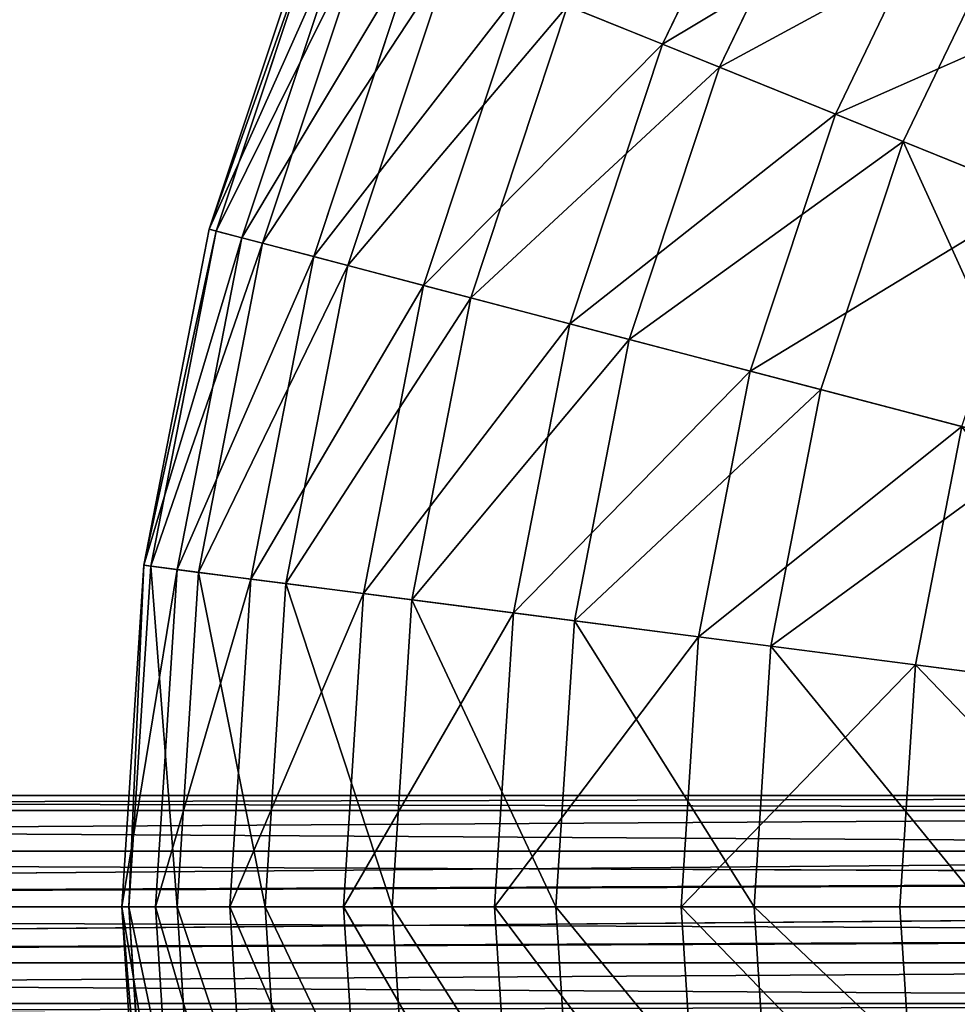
# Model space of a CAD drawing. Extents: x 1 to 133, y -12 to 0.
# Tile 689 of 935: x 109.37 to 111.47, y -6.18 to -3.97. Entities that reach past the tile are written whole.
import ezdxf

# ---------------------------------------------------------------- set-up
doc = ezdxf.new("R2010")
doc.units = 0
doc.header["$LTSCALE"] = 2.54
doc.layers.get('0').update_dxf_attribs({"color": 13, "linetype": 'CONTINUOUS'})

# ---------------------------------------------------------------- blocks, each defined once
blk = doc.blocks.new('SLING_IV_-_Z_O_ENIE16_06_B')
at = {"color": 0}
for p, q in [((111.0994, -3.4294, 9.672), (110.8126, -4.025, 9.672)), ((111.0994, -3.4294, 9.672), (110.8126, -4.025, 9.672)), ((111.2194, -3.497, 3.3229), (110.9402, -4.0767, 3.3229)), ((111.2194, -3.497, 3.3229), (110.9402, -4.0767, 3.3229)), ((111.4639, -3.6347, 10.2862), (111.2003, -4.182, 10.2862)), ((111.4639, -3.6347, 10.2862), (111.2003, -4.182, 10.2862)), ((110.0371, -3.711, 6.8495), (109.7951, -4.4401, 6.8495)), ((110.0371, -3.711, 6.8495), (109.7951, -4.4401, 6.8495)), ((110.0521, -3.7171, 6.1066), (109.8107, -4.4442, 6.1066)), ((110.0521, -3.7171, 6.1066), (109.8107, -4.4442, 6.1066)), ((111.6067, -3.7151, 2.7275), (111.3523, -4.2435, 2.7275)), ((111.6067, -3.7151, 2.7275), (111.3523, -4.2435, 2.7275)), ((110.1074, -3.7395, 7.5887), (109.8684, -4.4594, 7.5887)), ((110.1074, -3.7395, 7.5887), (109.8684, -4.4594, 7.5887)), ((110.152, -3.7576, 5.3713), (109.9149, -4.4716, 5.3713)), ((110.152, -3.7576, 5.3713), (109.9149, -4.4716, 5.3713)), ((110.2619, -3.802, 8.3129), (110.0296, -4.5016, 8.3129)), ((110.2619, -3.802, 8.3129), (110.0296, -4.5016, 8.3129)), ((110.3354, -3.8318, 4.6551), (110.1064, -4.5218, 4.6551)), ((110.3354, -3.8318, 4.6551), (110.1064, -4.5218, 4.6551)), ((110.4982, -3.8977, 9.0109), (110.2762, -4.5663, 9.0109)), ((110.4982, -3.8977, 9.0109), (110.2762, -4.5663, 9.0109)), ((110.4982, -3.8977, 9.0109), (110.8126, -4.025, 9.672)), ((110.4982, -3.8977, 9.0109), (110.8126, -4.025, 9.672)), ((110.5995, -3.9387, 3.9687), (110.3819, -4.594, 3.9687)), ((110.5995, -3.9387, 3.9687), (110.3819, -4.594, 3.9687)), ((110.9402, -4.0767, 3.3229), (110.5995, -3.9387, 3.9687)), ((110.9402, -4.0767, 3.3229), (110.5995, -3.9387, 3.9687)), ((110.8126, -4.025, 9.672), (110.6043, -4.6523, 9.672)), ((110.8126, -4.025, 9.672), (110.6043, -4.6523, 9.672)), ((110.8126, -4.025, 9.672), (111.2003, -4.182, 10.2862)), ((110.8126, -4.025, 9.672), (111.2003, -4.182, 10.2862)), ((110.9402, -4.0767, 3.3229), (110.7375, -4.6873, 3.3229)), ((110.9402, -4.0767, 3.3229), (110.7375, -4.6873, 3.3229)), ((111.3523, -4.2435, 2.7275), (110.9402, -4.0767, 3.3229)), ((111.3523, -4.2435, 2.7275), (110.9402, -4.0767, 3.3229)), ((111.2003, -4.182, 10.2862), (111.0089, -4.7584, 10.2862)), ((111.2003, -4.182, 10.2862), (111.0089, -4.7584, 10.2862)), ((111.2003, -4.182, 10.2862), (111.6555, -4.3662, 10.8439)), ((111.2003, -4.182, 10.2862), (111.6555, -4.3662, 10.8439)), ((111.3523, -4.2435, 2.7275), (111.1675, -4.8, 2.7275)), ((111.3523, -4.2435, 2.7275), (111.1675, -4.8, 2.7275)), ((111.8294, -4.4367, 2.1915), (111.3523, -4.2435, 2.7275)), ((111.8294, -4.4367, 2.1915), (111.3523, -4.2435, 2.7275)), ((109.7951, -4.4401, 6.8495), (109.6482, -5.1942, 6.8495)), ((109.7951, -4.4401, 6.8495), (109.6482, -5.1942, 6.8495)), ((109.7951, -4.4401, 6.8495), (109.8684, -4.4594, 7.5887)), ((109.7951, -4.4401, 6.8495), (109.8684, -4.4594, 7.5887)), ((109.8107, -4.4442, 6.1066), (109.7951, -4.4401, 6.8495)), ((109.8107, -4.4442, 6.1066), (109.7951, -4.4401, 6.8495)), ((109.8107, -4.4442, 6.1066), (109.6642, -5.1962, 6.1066)), ((109.8107, -4.4442, 6.1066), (109.6642, -5.1962, 6.1066)), ((109.8684, -4.4594, 7.5887), (109.7234, -5.2039, 7.5887)), ((109.8684, -4.4594, 7.5887), (109.7234, -5.2039, 7.5887)), ((109.9149, -4.4716, 5.3713), (109.8107, -4.4442, 6.1066)), ((109.9149, -4.4716, 5.3713), (109.8107, -4.4442, 6.1066)), ((109.8684, -4.4594, 7.5887), (110.0296, -4.5016, 8.3129)), ((109.8684, -4.4594, 7.5887), (110.0296, -4.5016, 8.3129)), ((109.9149, -4.4716, 5.3713), (109.7711, -5.21, 5.3713)), ((109.9149, -4.4716, 5.3713), (109.7711, -5.21, 5.3713)), ((110.1064, -4.5218, 4.6551), (109.9149, -4.4716, 5.3713)), ((110.1064, -4.5218, 4.6551), (109.9149, -4.4716, 5.3713)), ((110.0296, -4.5016, 8.3129), (109.8887, -5.2252, 8.3129)), ((110.0296, -4.5016, 8.3129), (109.8887, -5.2252, 8.3129)), ((110.0296, -4.5016, 8.3129), (110.2762, -4.5663, 9.0109)), ((110.0296, -4.5016, 8.3129), (110.2762, -4.5663, 9.0109)), ((110.1064, -4.5218, 4.6551), (109.9674, -5.2353, 4.6551)), ((110.1064, -4.5218, 4.6551), (109.9674, -5.2353, 4.6551)), ((110.3819, -4.594, 3.9687), (110.1064, -4.5218, 4.6551)), ((110.3819, -4.594, 3.9687), (110.1064, -4.5218, 4.6551)), ((110.2762, -4.5663, 9.0109), (110.1415, -5.2578, 9.0109)), ((110.2762, -4.5663, 9.0109), (110.1415, -5.2578, 9.0109)), ((110.2762, -4.5663, 9.0109), (110.6043, -4.6523, 9.672)), ((110.2762, -4.5663, 9.0109), (110.6043, -4.6523, 9.672)), ((110.3819, -4.594, 3.9687), (110.25, -5.2718, 3.9687)), ((110.3819, -4.594, 3.9687), (110.25, -5.2718, 3.9687)), ((110.7375, -4.6873, 3.3229), (110.3819, -4.594, 3.9687)), ((110.7375, -4.6873, 3.3229), (110.3819, -4.594, 3.9687)), ((110.6043, -4.6523, 9.672), (110.4779, -5.3012, 9.672)), ((110.6043, -4.6523, 9.672), (110.4779, -5.3012, 9.672)), ((110.6043, -4.6523, 9.672), (111.0089, -4.7584, 10.2862)), ((110.6043, -4.6523, 9.672), (111.0089, -4.7584, 10.2862)), ((110.7375, -4.6873, 3.3229), (110.6145, -5.3188, 3.3229)), ((110.7375, -4.6873, 3.3229), (110.6145, -5.3188, 3.3229)), ((111.1675, -4.8, 2.7275), (110.7375, -4.6873, 3.3229)), ((111.1675, -4.8, 2.7275), (110.7375, -4.6873, 3.3229)), ((111.0089, -4.7584, 10.2862), (110.8928, -5.3546, 10.2862)), ((111.0089, -4.7584, 10.2862), (110.8928, -5.3546, 10.2862)), ((111.0089, -4.7584, 10.2862), (111.4839, -4.883, 10.8439)), ((111.0089, -4.7584, 10.2862), (111.4839, -4.883, 10.8439)), ((111.1675, -4.8, 2.7275), (111.0554, -5.3756, 2.7275)), ((111.1675, -4.8, 2.7275), (111.0554, -5.3756, 2.7275)), ((111.6654, -4.9306, 2.1915), (111.1675, -4.8, 2.7275)), ((111.6654, -4.9306, 2.1915), (111.1675, -4.8, 2.7275)), ((111.4839, -4.883, 10.8439), (111.3798, -5.4174, 10.8439)), ((111.4839, -4.883, 10.8439), (111.3798, -5.4174, 10.8439)), ((109.6482, -5.1942, 6.8495), (109.599, -5.9608, 6.8495)), ((109.6482, -5.1942, 6.8495), (109.599, -5.9608, 6.8495)), ((109.6642, -5.1962, 6.1066), (109.6151, -5.9608, 6.1066)), ((109.6642, -5.1962, 6.1066), (109.6151, -5.9608, 6.1066)), ((109.6482, -5.1942, 6.8495), (109.7234, -5.2039, 7.5887)), ((109.6482, -5.1942, 6.8495), (109.7234, -5.2039, 7.5887)), ((109.6642, -5.1962, 6.1066), (109.6482, -5.1942, 6.8495)), ((109.6642, -5.1962, 6.1066), (109.6482, -5.1942, 6.8495)), ((109.7711, -5.21, 5.3713), (109.6642, -5.1962, 6.1066)), ((109.7711, -5.21, 5.3713), (109.6642, -5.1962, 6.1066)), ((109.7234, -5.2039, 7.5887), (109.6748, -5.9608, 7.5887)), ((109.7234, -5.2039, 7.5887), (109.6748, -5.9608, 7.5887)), ((109.7711, -5.21, 5.3713), (109.7229, -5.9608, 5.3713)), ((109.7711, -5.21, 5.3713), (109.7229, -5.9608, 5.3713)), ((109.7234, -5.2039, 7.5887), (109.8887, -5.2252, 8.3129)), ((109.7234, -5.2039, 7.5887), (109.8887, -5.2252, 8.3129)), ((109.9674, -5.2353, 4.6551), (109.7711, -5.21, 5.3713)), ((109.9674, -5.2353, 4.6551), (109.7711, -5.21, 5.3713)), ((109.8887, -5.2252, 8.3129), (109.8415, -5.9608, 8.3129)), ((109.8887, -5.2252, 8.3129), (109.8415, -5.9608, 8.3129)), ((109.8887, -5.2252, 8.3129), (110.1415, -5.2578, 9.0109)), ((109.8887, -5.2252, 8.3129), (110.1415, -5.2578, 9.0109)), ((109.9674, -5.2353, 4.6551), (109.9208, -5.9608, 4.6551)), ((109.9674, -5.2353, 4.6551), (109.9208, -5.9608, 4.6551)), ((110.25, -5.2718, 3.9687), (109.9674, -5.2353, 4.6551)), ((110.25, -5.2718, 3.9687), (109.9674, -5.2353, 4.6551)), ((110.1415, -5.2578, 9.0109), (110.0964, -5.9608, 9.0109)), ((110.1415, -5.2578, 9.0109), (110.0964, -5.9608, 9.0109)), ((110.1415, -5.2578, 9.0109), (110.4779, -5.3012, 9.672)), ((110.1415, -5.2578, 9.0109), (110.4779, -5.3012, 9.672)), ((110.25, -5.2718, 3.9687), (110.2057, -5.9608, 3.9687)), ((110.25, -5.2718, 3.9687), (110.2057, -5.9608, 3.9687)), ((110.6145, -5.3188, 3.3229), (110.25, -5.2718, 3.9687)), ((110.6145, -5.3188, 3.3229), (110.25, -5.2718, 3.9687)), ((110.4779, -5.3012, 9.672), (110.4356, -5.9608, 9.672)), ((110.4779, -5.3012, 9.672), (110.4356, -5.9608, 9.672)), ((110.4779, -5.3012, 9.672), (110.8928, -5.3546, 10.2862)), ((110.4779, -5.3012, 9.672), (110.8928, -5.3546, 10.2862)), ((110.6145, -5.3188, 3.3229), (110.5733, -5.9608, 3.3229)), ((110.6145, -5.3188, 3.3229), (110.5733, -5.9608, 3.3229)), ((111.0554, -5.3756, 2.7275), (110.6145, -5.3188, 3.3229)), ((111.0554, -5.3756, 2.7275), (110.6145, -5.3188, 3.3229)), ((110.8928, -5.3546, 10.2862), (110.8539, -5.9608, 10.2862)), ((110.8928, -5.3546, 10.2862), (110.8539, -5.9608, 10.2862)), ((110.8928, -5.3546, 10.2862), (111.3798, -5.4174, 10.8439)), ((110.8928, -5.3546, 10.2862), (111.3798, -5.4174, 10.8439)), ((111.0554, -5.3756, 2.7275), (111.0178, -5.9608, 2.7275)), ((111.0554, -5.3756, 2.7275), (111.0178, -5.9608, 2.7275)), ((111.5659, -5.4414, 2.1915), (111.0554, -5.3756, 2.7275)), ((111.5659, -5.4414, 2.1915), (111.0554, -5.3756, 2.7275)), ((111.3798, -5.4174, 10.8439), (111.3449, -5.9608, 10.8439)), ((111.3798, -5.4174, 10.8439), (111.3449, -5.9608, 10.8439)), ((111.3798, -5.4174, 10.8439), (111.9315, -5.4886, 11.3367)), ((111.3798, -5.4174, 10.8439), (111.9315, -5.4886, 11.3367)), ((115.4093, -5.7108, 14.7056), (100.5745, -5.7108, 130.2141)), ((115.4093, -5.7108, 14.7056), (100.5745, -5.7108, 130.2141)), ((115.2843, -5.7443, 14.6976), (100.4505, -5.7443, 130.1982)), ((115.2843, -5.7443, 14.6976), (100.4505, -5.7443, 130.1982)), ((115.5343, -5.7443, 14.7136), (100.6985, -5.7443, 130.23)), ((115.5343, -5.7443, 14.7136), (100.6985, -5.7443, 130.23)), ((100.3266, -5.9608, 130.1823), (115.1928, -5.8358, 14.6918)), ((100.3266, -5.9608, 130.1823), (115.1928, -5.8358, 14.6918)), ((115.1928, -5.8358, 14.6918), (100.3598, -5.8358, 130.1865)), ((115.1928, -5.8358, 14.6918), (100.3598, -5.8358, 130.1865)), ((115.6258, -5.8358, 14.7195), (100.7893, -5.8358, 130.2417)), ((115.6508, -5.8961, 14.7211), (100.7893, -5.8358, 130.2417)), ((115.6508, -5.8961, 14.7211), (100.7893, -5.8358, 130.2417)), ((115.6258, -5.8358, 14.7195), (100.7893, -5.8358, 130.2417)), ((115.1678, -5.8961, 14.6902), (100.3266, -5.9608, 130.1823)), ((115.1678, -5.8961, 14.6902), (100.3266, -5.9608, 130.1823)), ((115.6508, -5.8961, 14.7211), (100.8225, -5.9608, 130.246)), ((115.6508, -5.8961, 14.7211), (100.8225, -5.9608, 130.246)), ((115.1593, -5.9608, 14.6896), (100.3266, -5.9608, 130.1823)), ((115.1593, -5.9608, 14.6896), (100.3266, -5.9608, 130.1823)), ((115.1593, -5.9608, 14.6896), (100.3598, -6.0858, 130.1865)), ((115.1593, -5.9608, 14.6896), (100.3598, -6.0858, 130.1865)), ((115.6508, -6.0255, 14.7211), (100.8225, -5.9608, 130.246)), ((115.6609, -5.9608, 14.723), (100.8225, -5.9608, 130.246)), ((115.6508, -6.0255, 14.7211), (100.8225, -5.9608, 130.246)), ((115.6609, -5.9608, 14.723), (100.8225, -5.9608, 130.246)), ((109.599, -5.9608, 6.8495), (109.6748, -5.9608, 7.5887)), ((109.599, -5.9608, 6.8495), (109.6748, -5.9608, 7.5887)), ((109.599, -5.9608, 6.8495), (109.6482, -6.7275, 6.8495)), ((109.6151, -5.9608, 6.1066), (109.599, -5.9608, 6.8495)), ((109.599, -5.9608, 6.8495), (109.6482, -6.7275, 6.8495)), ((109.6151, -5.9608, 6.1066), (109.599, -5.9608, 6.8495)), ((109.6151, -5.9608, 6.1066), (109.6642, -6.7254, 6.1066)), ((109.6151, -5.9608, 6.1066), (109.6642, -6.7254, 6.1066)), ((109.7229, -5.9608, 5.3713), (109.6151, -5.9608, 6.1066)), ((109.7229, -5.9608, 5.3713), (109.6151, -5.9608, 6.1066)), ((109.6748, -5.9608, 7.5887), (109.8415, -5.9608, 8.3129)), ((109.6748, -5.9608, 7.5887), (109.7234, -6.7178, 7.5887)), ((109.6748, -5.9608, 7.5887), (109.8415, -5.9608, 8.3129)), ((109.6748, -5.9608, 7.5887), (109.7234, -6.7178, 7.5887)), ((109.7229, -5.9608, 5.3713), (109.7711, -6.7116, 5.3713)), ((109.7229, -5.9608, 5.3713), (109.7711, -6.7116, 5.3713)), ((109.9208, -5.9608, 4.6551), (109.7229, -5.9608, 5.3713)), ((109.9208, -5.9608, 4.6551), (109.7229, -5.9608, 5.3713)), ((109.8415, -5.9608, 8.3129), (109.8887, -6.6964, 8.3129)), ((109.8415, -5.9608, 8.3129), (110.0964, -5.9608, 9.0109)), ((109.8415, -5.9608, 8.3129), (110.0964, -5.9608, 9.0109)), ((109.8415, -5.9608, 8.3129), (109.8887, -6.6964, 8.3129)), ((109.9208, -5.9608, 4.6551), (109.9674, -6.6863, 4.6551)), ((110.2057, -5.9608, 3.9687), (109.9208, -5.9608, 4.6551)), ((109.9208, -5.9608, 4.6551), (109.9674, -6.6863, 4.6551)), ((110.2057, -5.9608, 3.9687), (109.9208, -5.9608, 4.6551)), ((110.0964, -5.9608, 9.0109), (110.4356, -5.9608, 9.672)), ((110.0964, -5.9608, 9.0109), (110.1415, -6.6639, 9.0109)), ((110.0964, -5.9608, 9.0109), (110.4356, -5.9608, 9.672)), ((110.0964, -5.9608, 9.0109), (110.1415, -6.6639, 9.0109)), ((110.2057, -5.9608, 3.9687), (110.25, -6.6499, 3.9687)), ((110.5733, -5.9608, 3.3229), (110.2057, -5.9608, 3.9687)), ((110.2057, -5.9608, 3.9687), (110.25, -6.6499, 3.9687)), ((110.5733, -5.9608, 3.3229), (110.2057, -5.9608, 3.9687)), ((110.4356, -5.9608, 9.672), (110.8539, -5.9608, 10.2862)), ((110.4356, -5.9608, 9.672), (110.4779, -6.6205, 9.672)), ((110.4356, -5.9608, 9.672), (110.8539, -5.9608, 10.2862)), ((110.4356, -5.9608, 9.672), (110.4779, -6.6205, 9.672)), ((110.5733, -5.9608, 3.3229), (110.6145, -6.6029, 3.3229)), ((110.5733, -5.9608, 3.3229), (110.6145, -6.6029, 3.3229)), ((111.0178, -5.9608, 2.7275), (110.5733, -5.9608, 3.3229)), ((111.0178, -5.9608, 2.7275), (110.5733, -5.9608, 3.3229)), ((110.8539, -5.9608, 10.2862), (110.8928, -6.567, 10.2862)), ((110.8539, -5.9608, 10.2862), (111.3449, -5.9608, 10.8439)), ((110.8539, -5.9608, 10.2862), (111.3449, -5.9608, 10.8439)), ((110.8539, -5.9608, 10.2862), (110.8928, -6.567, 10.2862)), ((111.0178, -5.9608, 2.7275), (111.0554, -6.546, 2.7275)), ((111.5326, -5.9608, 2.1915), (111.0178, -5.9608, 2.7275)), ((111.0178, -5.9608, 2.7275), (111.0554, -6.546, 2.7275)), ((111.5326, -5.9608, 2.1915), (111.0178, -5.9608, 2.7275)), ((111.3449, -5.9608, 10.8439), (111.3798, -6.5042, 10.8439)), ((111.3449, -5.9608, 10.8439), (111.9012, -5.9608, 11.3367)), ((111.3449, -5.9608, 10.8439), (111.3798, -6.5042, 10.8439)), ((111.3449, -5.9608, 10.8439), (111.9012, -5.9608, 11.3367)), ((115.1678, -6.0255, 14.6902), (100.3598, -6.0858, 130.1865)), ((115.1678, -6.0255, 14.6902), (100.3598, -6.0858, 130.1865)), ((100.7893, -6.0858, 130.2417), (115.6508, -6.0255, 14.7211)), ((100.7893, -6.0858, 130.2417), (115.6508, -6.0255, 14.7211)), ((100.3598, -6.0858, 130.1865), (115.1928, -6.0858, 14.6918)), ((100.3598, -6.0858, 130.1865), (115.1928, -6.0858, 14.6918)), ((100.7893, -6.0858, 130.2417), (115.6258, -6.0858, 14.7195)), ((100.7893, -6.0858, 130.2417), (115.6258, -6.0858, 14.7195)), ((100.4505, -6.1773, 130.1982), (115.2843, -6.1773, 14.6976)), ((100.4505, -6.1773, 130.1982), (115.2843, -6.1773, 14.6976)), ((100.6985, -6.1773, 130.23), (115.5343, -6.1773, 14.7136)), ((100.6985, -6.1773, 130.23), (115.5343, -6.1773, 14.7136))]:
    blk.add_line(p, q, dxfattribs=at)
at = {"color": 7}
mesh = blk.add_polyface(dxfattribs=at)
corners = [(111.0994, -3.4294, 9.672), (110.4982, -3.8977, 9.0109), (110.8126, -4.025, 9.672), (110.8038, -3.263, 9.0109)]
mesh.append_faces([[corners[k] for k in face] for face in [(0, 1, 2), (1, 0, 3)]], dxfattribs={"vtx0": -1, "color": 7})
mesh = blk.add_polyface(dxfattribs=at)
corners = [(110.5995, -3.9387, 3.9687), (111.2194, -3.497, 3.3229), (110.9402, -4.0767, 3.3229), (110.8991, -3.3166, 3.9687)]
mesh.append_faces([[corners[k] for k in face] for face in [(0, 1, 2), (1, 0, 3)]], dxfattribs={"vtx0": -1, "color": 7})
mesh = blk.add_polyface(dxfattribs=at)
corners = [(111.4639, -3.6347, 10.2862), (110.8126, -4.025, 9.672), (111.2003, -4.182, 10.2862), (111.0994, -3.4294, 9.672)]
mesh.append_faces([[corners[k] for k in face] for face in [(0, 1, 2), (1, 0, 3)]], dxfattribs={"vtx0": -1, "color": 7})
mesh = blk.add_polyface(dxfattribs=at)
corners = [(110.9402, -4.0767, 3.3229), (111.6067, -3.7151, 2.7275), (111.3523, -4.2435, 2.7275), (111.2194, -3.497, 3.3229)]
mesh.append_faces([[corners[k] for k in face] for face in [(0, 1, 2), (1, 0, 3)]], dxfattribs={"vtx0": -1, "color": 7})
mesh = blk.add_polyface(dxfattribs=at)
corners = [(111.8917, -3.8757, 10.8439), (111.2003, -4.182, 10.2862), (111.6555, -4.3662, 10.8439), (111.4639, -3.6347, 10.2862)]
mesh.append_faces([[corners[k] for k in face] for face in [(0, 1, 2), (1, 0, 3)]], dxfattribs={"vtx0": -1, "color": 7})
mesh = blk.add_polyface(dxfattribs=at)
corners = [(110.1074, -3.7395, 7.5887), (109.7951, -4.4401, 6.8495), (109.8684, -4.4594, 7.5887), (110.0371, -3.711, 6.8495)]
mesh.append_faces([[corners[k] for k in face] for face in [(0, 1, 2), (1, 0, 3)]], dxfattribs={"vtx0": -1, "color": 7})
mesh = blk.add_polyface(dxfattribs=at)
corners = [(109.7951, -4.4401, 6.8495), (110.0521, -3.7171, 6.1066), (109.8107, -4.4442, 6.1066), (110.0371, -3.711, 6.8495)]
mesh.append_faces([[corners[k] for k in face] for face in [(0, 1, 2), (1, 0, 3)]], dxfattribs={"vtx0": -1, "color": 7})
mesh = blk.add_polyface(dxfattribs=at)
corners = [(109.8107, -4.4442, 6.1066), (110.152, -3.7576, 5.3713), (109.9149, -4.4716, 5.3713), (110.0521, -3.7171, 6.1066)]
mesh.append_faces([[corners[k] for k in face] for face in [(0, 1, 2), (1, 0, 3)]], dxfattribs={"vtx0": -1, "color": 7})
mesh = blk.add_polyface(dxfattribs=at)
corners = [(111.6067, -3.7151, 2.7275), (111.8294, -4.4367, 2.1915), (111.3523, -4.2435, 2.7275), (112.0552, -3.9678, 2.1915)]
mesh.append_faces([[corners[k] for k in face] for face in [(0, 1, 2), (1, 0, 3)]], dxfattribs={"vtx0": -1, "color": 7})
mesh = blk.add_polyface(dxfattribs=at)
corners = [(110.2619, -3.802, 8.3129), (109.8684, -4.4594, 7.5887), (110.0296, -4.5016, 8.3129), (110.1074, -3.7395, 7.5887)]
mesh.append_faces([[corners[k] for k in face] for face in [(0, 1, 2), (1, 0, 3)]], dxfattribs={"vtx0": -1, "color": 7})
mesh = blk.add_polyface(dxfattribs=at)
corners = [(109.9149, -4.4716, 5.3713), (110.3354, -3.8318, 4.6551), (110.1064, -4.5218, 4.6551), (110.152, -3.7576, 5.3713)]
mesh.append_faces([[corners[k] for k in face] for face in [(0, 1, 2), (1, 0, 3)]], dxfattribs={"vtx0": -1, "color": 7})
mesh = blk.add_polyface(dxfattribs=at)
corners = [(110.4982, -3.8977, 9.0109), (110.0296, -4.5016, 8.3129), (110.2762, -4.5663, 9.0109), (110.2619, -3.802, 8.3129)]
mesh.append_faces([[corners[k] for k in face] for face in [(0, 1, 2), (1, 0, 3)]], dxfattribs={"vtx0": -1, "color": 7})
mesh = blk.add_polyface(dxfattribs=at)
corners = [(110.1064, -4.5218, 4.6551), (110.5995, -3.9387, 3.9687), (110.3819, -4.594, 3.9687), (110.3354, -3.8318, 4.6551)]
mesh.append_faces([[corners[k] for k in face] for face in [(0, 1, 2), (1, 0, 3)]], dxfattribs={"vtx0": -1, "color": 7})
mesh = blk.add_polyface(dxfattribs=at)
corners = [(110.8126, -4.025, 9.672), (110.2762, -4.5663, 9.0109), (110.6043, -4.6523, 9.672), (110.4982, -3.8977, 9.0109)]
mesh.append_faces([[corners[k] for k in face] for face in [(0, 1, 2), (1, 0, 3)]], dxfattribs={"vtx0": -1, "color": 7})
mesh = blk.add_polyface(dxfattribs=at)
corners = [(110.3819, -4.594, 3.9687), (110.9402, -4.0767, 3.3229), (110.7375, -4.6873, 3.3229), (110.5995, -3.9387, 3.9687)]
mesh.append_faces([[corners[k] for k in face] for face in [(0, 1, 2), (1, 0, 3)]], dxfattribs={"vtx0": -1, "color": 7})
mesh = blk.add_polyface(dxfattribs=at)
corners = [(111.2003, -4.182, 10.2862), (110.6043, -4.6523, 9.672), (111.0089, -4.7584, 10.2862), (110.8126, -4.025, 9.672)]
mesh.append_faces([[corners[k] for k in face] for face in [(0, 1, 2), (1, 0, 3)]], dxfattribs={"vtx0": -1, "color": 7})
mesh = blk.add_polyface(dxfattribs=at)
corners = [(110.7375, -4.6873, 3.3229), (111.3523, -4.2435, 2.7275), (111.1675, -4.8, 2.7275), (110.9402, -4.0767, 3.3229)]
mesh.append_faces([[corners[k] for k in face] for face in [(0, 1, 2), (1, 0, 3)]], dxfattribs={"vtx0": -1, "color": 7})
mesh = blk.add_polyface(dxfattribs=at)
corners = [(111.6555, -4.3662, 10.8439), (111.0089, -4.7584, 10.2862), (111.4839, -4.883, 10.8439), (111.2003, -4.182, 10.2862)]
mesh.append_faces([[corners[k] for k in face] for face in [(0, 1, 2), (1, 0, 3)]], dxfattribs={"vtx0": -1, "color": 7})
mesh = blk.add_polyface(dxfattribs=at)
corners = [(111.3523, -4.2435, 2.7275), (111.6654, -4.9306, 2.1915), (111.1675, -4.8, 2.7275), (111.8294, -4.4367, 2.1915)]
mesh.append_faces([[corners[k] for k in face] for face in [(0, 1, 2), (1, 0, 3)]], dxfattribs={"vtx0": -1, "color": 7})
mesh = blk.add_polyface(dxfattribs=at)
corners = [(109.8684, -4.4594, 7.5887), (109.6482, -5.1942, 6.8495), (109.7234, -5.2039, 7.5887), (109.7951, -4.4401, 6.8495)]
mesh.append_faces([[corners[k] for k in face] for face in [(0, 1, 2), (1, 0, 3)]], dxfattribs={"vtx0": -1, "color": 7})
mesh = blk.add_polyface(dxfattribs=at)
corners = [(109.6482, -5.1942, 6.8495), (109.8107, -4.4442, 6.1066), (109.6642, -5.1962, 6.1066), (109.7951, -4.4401, 6.8495)]
mesh.append_faces([[corners[k] for k in face] for face in [(0, 1, 2), (1, 0, 3)]], dxfattribs={"vtx0": -1, "color": 7})
mesh = blk.add_polyface(dxfattribs=at)
corners = [(109.6642, -5.1962, 6.1066), (109.9149, -4.4716, 5.3713), (109.7711, -5.21, 5.3713), (109.8107, -4.4442, 6.1066)]
mesh.append_faces([[corners[k] for k in face] for face in [(0, 1, 2), (1, 0, 3)]], dxfattribs={"vtx0": -1, "color": 7})
mesh = blk.add_polyface(dxfattribs=at)
corners = [(110.0296, -4.5016, 8.3129), (109.7234, -5.2039, 7.5887), (109.8887, -5.2252, 8.3129), (109.8684, -4.4594, 7.5887)]
mesh.append_faces([[corners[k] for k in face] for face in [(0, 1, 2), (1, 0, 3)]], dxfattribs={"vtx0": -1, "color": 7})
mesh = blk.add_polyface(dxfattribs=at)
corners = [(109.7711, -5.21, 5.3713), (110.1064, -4.5218, 4.6551), (109.9674, -5.2353, 4.6551), (109.9149, -4.4716, 5.3713)]
mesh.append_faces([[corners[k] for k in face] for face in [(0, 1, 2), (1, 0, 3)]], dxfattribs={"vtx0": -1, "color": 7})
mesh = blk.add_polyface(dxfattribs=at)
corners = [(110.2762, -4.5663, 9.0109), (109.8887, -5.2252, 8.3129), (110.1415, -5.2578, 9.0109), (110.0296, -4.5016, 8.3129)]
mesh.append_faces([[corners[k] for k in face] for face in [(0, 1, 2), (1, 0, 3)]], dxfattribs={"vtx0": -1, "color": 7})
mesh = blk.add_polyface(dxfattribs=at)
corners = [(109.9674, -5.2353, 4.6551), (110.3819, -4.594, 3.9687), (110.25, -5.2718, 3.9687), (110.1064, -4.5218, 4.6551)]
mesh.append_faces([[corners[k] for k in face] for face in [(0, 1, 2), (1, 0, 3)]], dxfattribs={"vtx0": -1, "color": 7})
mesh = blk.add_polyface(dxfattribs=at)
corners = [(110.6043, -4.6523, 9.672), (110.1415, -5.2578, 9.0109), (110.4779, -5.3012, 9.672), (110.2762, -4.5663, 9.0109)]
mesh.append_faces([[corners[k] for k in face] for face in [(0, 1, 2), (1, 0, 3)]], dxfattribs={"vtx0": -1, "color": 7})
mesh = blk.add_polyface(dxfattribs=at)
corners = [(110.25, -5.2718, 3.9687), (110.7375, -4.6873, 3.3229), (110.6145, -5.3188, 3.3229), (110.3819, -4.594, 3.9687)]
mesh.append_faces([[corners[k] for k in face] for face in [(0, 1, 2), (1, 0, 3)]], dxfattribs={"vtx0": -1, "color": 7})
mesh = blk.add_polyface(dxfattribs=at)
corners = [(111.0089, -4.7584, 10.2862), (110.4779, -5.3012, 9.672), (110.8928, -5.3546, 10.2862), (110.6043, -4.6523, 9.672)]
mesh.append_faces([[corners[k] for k in face] for face in [(0, 1, 2), (1, 0, 3)]], dxfattribs={"vtx0": -1, "color": 7})
mesh = blk.add_polyface(dxfattribs=at)
corners = [(110.6145, -5.3188, 3.3229), (111.1675, -4.8, 2.7275), (111.0554, -5.3756, 2.7275), (110.7375, -4.6873, 3.3229)]
mesh.append_faces([[corners[k] for k in face] for face in [(0, 1, 2), (1, 0, 3)]], dxfattribs={"vtx0": -1, "color": 7})
mesh = blk.add_polyface(dxfattribs=at)
corners = [(111.4839, -4.883, 10.8439), (110.8928, -5.3546, 10.2862), (111.3798, -5.4174, 10.8439), (111.0089, -4.7584, 10.2862)]
mesh.append_faces([[corners[k] for k in face] for face in [(0, 1, 2), (1, 0, 3)]], dxfattribs={"vtx0": -1, "color": 7})
mesh = blk.add_polyface(dxfattribs=at)
corners = [(111.0554, -5.3756, 2.7275), (111.6654, -4.9306, 2.1915), (111.5659, -5.4414, 2.1915), (111.1675, -4.8, 2.7275)]
mesh.append_faces([[corners[k] for k in face] for face in [(0, 1, 2), (1, 0, 3)]], dxfattribs={"vtx0": -1, "color": 7})
mesh = blk.add_polyface(dxfattribs=at)
corners = [(111.9315, -5.4886, 11.3367), (111.4839, -4.883, 10.8439), (111.3798, -5.4174, 10.8439), (112.0219, -5.0241, 11.3367)]
mesh.append_faces([[corners[k] for k in face] for face in [(0, 1, 2), (1, 0, 3)]], dxfattribs={"vtx0": -1, "color": 7})
mesh = blk.add_polyface(dxfattribs=at)
corners = [(109.7234, -5.2039, 7.5887), (109.599, -5.9608, 6.8495), (109.6748, -5.9608, 7.5887), (109.6482, -5.1942, 6.8495)]
mesh.append_faces([[corners[k] for k in face] for face in [(0, 1, 2), (1, 0, 3)]], dxfattribs={"vtx0": -1, "color": 7})
mesh = blk.add_polyface(dxfattribs=at)
corners = [(109.6482, -5.1942, 6.8495), (109.6151, -5.9608, 6.1066), (109.599, -5.9608, 6.8495), (109.6642, -5.1962, 6.1066)]
mesh.append_faces([[corners[k] for k in face] for face in [(0, 1, 2), (1, 0, 3)]], dxfattribs={"vtx0": -1, "color": 7})
mesh = blk.add_polyface(dxfattribs=at)
corners = [(109.6642, -5.1962, 6.1066), (109.7229, -5.9608, 5.3713), (109.6151, -5.9608, 6.1066), (109.7711, -5.21, 5.3713)]
mesh.append_faces([[corners[k] for k in face] for face in [(0, 1, 2), (1, 0, 3)]], dxfattribs={"vtx0": -1, "color": 7})
mesh = blk.add_polyface(dxfattribs=at)
corners = [(109.8887, -5.2252, 8.3129), (109.6748, -5.9608, 7.5887), (109.8415, -5.9608, 8.3129), (109.7234, -5.2039, 7.5887)]
mesh.append_faces([[corners[k] for k in face] for face in [(0, 1, 2), (1, 0, 3)]], dxfattribs={"vtx0": -1, "color": 7})
mesh = blk.add_polyface(dxfattribs=at)
corners = [(109.7711, -5.21, 5.3713), (109.9208, -5.9608, 4.6551), (109.7229, -5.9608, 5.3713), (109.9674, -5.2353, 4.6551)]
mesh.append_faces([[corners[k] for k in face] for face in [(0, 1, 2), (1, 0, 3)]], dxfattribs={"vtx0": -1, "color": 7})
mesh = blk.add_polyface(dxfattribs=at)
corners = [(110.1415, -5.2578, 9.0109), (109.8415, -5.9608, 8.3129), (110.0964, -5.9608, 9.0109), (109.8887, -5.2252, 8.3129)]
mesh.append_faces([[corners[k] for k in face] for face in [(0, 1, 2), (1, 0, 3)]], dxfattribs={"vtx0": -1, "color": 7})
mesh = blk.add_polyface(dxfattribs=at)
corners = [(109.9674, -5.2353, 4.6551), (110.2057, -5.9608, 3.9687), (109.9208, -5.9608, 4.6551), (110.25, -5.2718, 3.9687)]
mesh.append_faces([[corners[k] for k in face] for face in [(0, 1, 2), (1, 0, 3)]], dxfattribs={"vtx0": -1, "color": 7})
mesh = blk.add_polyface(dxfattribs=at)
corners = [(110.4779, -5.3012, 9.672), (110.0964, -5.9608, 9.0109), (110.4356, -5.9608, 9.672), (110.1415, -5.2578, 9.0109)]
mesh.append_faces([[corners[k] for k in face] for face in [(0, 1, 2), (1, 0, 3)]], dxfattribs={"vtx0": -1, "color": 7})
mesh = blk.add_polyface(dxfattribs=at)
corners = [(110.25, -5.2718, 3.9687), (110.5733, -5.9608, 3.3229), (110.2057, -5.9608, 3.9687), (110.6145, -5.3188, 3.3229)]
mesh.append_faces([[corners[k] for k in face] for face in [(0, 1, 2), (1, 0, 3)]], dxfattribs={"vtx0": -1, "color": 7})
mesh = blk.add_polyface(dxfattribs=at)
corners = [(110.8928, -5.3546, 10.2862), (110.4356, -5.9608, 9.672), (110.8539, -5.9608, 10.2862), (110.4779, -5.3012, 9.672)]
mesh.append_faces([[corners[k] for k in face] for face in [(0, 1, 2), (1, 0, 3)]], dxfattribs={"vtx0": -1, "color": 7})
mesh = blk.add_polyface(dxfattribs=at)
corners = [(110.6145, -5.3188, 3.3229), (111.0178, -5.9608, 2.7275), (110.5733, -5.9608, 3.3229), (111.0554, -5.3756, 2.7275)]
mesh.append_faces([[corners[k] for k in face] for face in [(0, 1, 2), (1, 0, 3)]], dxfattribs={"vtx0": -1, "color": 7})
mesh = blk.add_polyface(dxfattribs=at)
corners = [(111.3798, -5.4174, 10.8439), (110.8539, -5.9608, 10.2862), (111.3449, -5.9608, 10.8439), (110.8928, -5.3546, 10.2862)]
mesh.append_faces([[corners[k] for k in face] for face in [(0, 1, 2), (1, 0, 3)]], dxfattribs={"vtx0": -1, "color": 7})
mesh = blk.add_polyface(dxfattribs=at)
corners = [(111.0554, -5.3756, 2.7275), (111.5326, -5.9608, 2.1915), (111.0178, -5.9608, 2.7275), (111.5659, -5.4414, 2.1915)]
mesh.append_faces([[corners[k] for k in face] for face in [(0, 1, 2), (1, 0, 3)]], dxfattribs={"vtx0": -1, "color": 7})
mesh = blk.add_polyface(dxfattribs=at)
corners = [(111.9012, -5.9608, 11.3367), (111.3798, -5.4174, 10.8439), (111.3449, -5.9608, 10.8439), (111.9315, -5.4886, 11.3367)]
mesh.append_faces([[corners[k] for k in face] for face in [(0, 1, 2), (1, 0, 3)]], dxfattribs={"vtx0": -1, "color": 7})
at = {"color": 0}
mesh = blk.add_polyface(dxfattribs=at)
corners = [(100.4505, -5.7443, 130.1982), (115.4093, -5.7108, 14.7056), (115.2843, -5.7443, 14.6976), (100.5745, -5.7108, 130.2141)]
mesh.append_faces([[corners[k] for k in face] for face in [(0, 1, 2), (1, 0, 3)]], dxfattribs={"vtx0": -1, "color": 0})
mesh = blk.add_polyface(dxfattribs=at)
corners = [(100.5745, -5.7108, 130.2141), (115.5343, -5.7443, 14.7136), (115.4093, -5.7108, 14.7056), (100.6985, -5.7443, 130.23)]
mesh.append_faces([[corners[k] for k in face] for face in [(0, 1, 2), (1, 0, 3)]], dxfattribs={"vtx0": -1, "color": 0})
mesh = blk.add_polyface(dxfattribs=at)
corners = [(100.3598, -5.8358, 130.1865), (115.2843, -5.7443, 14.6976), (115.1928, -5.8358, 14.6918), (100.4505, -5.7443, 130.1982)]
mesh.append_faces([[corners[k] for k in face] for face in [(0, 1, 2), (1, 0, 3)]], dxfattribs={"vtx0": -1, "color": 0})
mesh = blk.add_polyface(dxfattribs=at)
corners = [(100.6985, -5.7443, 130.23), (115.6258, -5.8358, 14.7195), (115.5343, -5.7443, 14.7136), (100.7893, -5.8358, 130.2417)]
mesh.append_faces([[corners[k] for k in face] for face in [(0, 1, 2), (1, 0, 3)]], dxfattribs={"vtx0": -1, "color": 0})
mesh = blk.add_polyface(dxfattribs=at)
corners = [(115.1928, -5.8358, 14.6918), (115.1678, -5.8961, 14.6902), (100.3266, -5.9608, 130.1823)]
mesh.append_faces([[corners[k] for k in face] for face in [(0, 1, 2)]], dxfattribs={"color": 0})
mesh = blk.add_polyface(dxfattribs=at)
corners = [(115.1928, -5.8358, 14.6918), (100.3266, -5.9608, 130.1823), (100.3598, -5.8358, 130.1865)]
mesh.append_faces([[corners[k] for k in face] for face in [(0, 1, 2)]], dxfattribs={"color": 0})
mesh = blk.add_polyface(dxfattribs=at)
corners = [(100.7893, -5.8358, 130.2417), (100.8225, -5.9608, 130.246), (115.6508, -5.8961, 14.7211)]
mesh.append_faces([[corners[k] for k in face] for face in [(0, 1, 2)]], dxfattribs={"color": 0})
mesh = blk.add_polyface(dxfattribs=at)
corners = [(100.7893, -5.8358, 130.2417), (115.6508, -5.8961, 14.7211), (115.6258, -5.8358, 14.7195)]
mesh.append_faces([[corners[k] for k in face] for face in [(0, 1, 2)]], dxfattribs={"color": 0})
mesh = blk.add_polyface(dxfattribs=at)
corners = [(115.1678, -5.8961, 14.6902), (115.1593, -5.9608, 14.6896), (100.3266, -5.9608, 130.1823)]
mesh.append_faces([[corners[k] for k in face] for face in [(0, 1, 2)]], dxfattribs={"color": 0})
mesh = blk.add_polyface(dxfattribs=at)
corners = [(115.6508, -5.8961, 14.7211), (100.8225, -5.9608, 130.246), (115.6609, -5.9608, 14.723)]
mesh.append_faces([[corners[k] for k in face] for face in [(0, 1, 2)]], dxfattribs={"color": 0})
mesh = blk.add_polyface(dxfattribs=at)
corners = [(115.1593, -5.9608, 14.6896), (100.3598, -6.0858, 130.1865), (100.3266, -5.9608, 130.1823)]
mesh.append_faces([[corners[k] for k in face] for face in [(0, 1, 2)]], dxfattribs={"color": 0})
mesh = blk.add_polyface(dxfattribs=at)
corners = [(115.1593, -5.9608, 14.6896), (115.1678, -6.0255, 14.6902), (100.3598, -6.0858, 130.1865)]
mesh.append_faces([[corners[k] for k in face] for face in [(0, 1, 2)]], dxfattribs={"color": 0})
mesh = blk.add_polyface(dxfattribs=at)
corners = [(100.8225, -5.9608, 130.246), (100.7893, -6.0858, 130.2417), (115.6508, -6.0255, 14.7211)]
mesh.append_faces([[corners[k] for k in face] for face in [(0, 1, 2)]], dxfattribs={"color": 0})
mesh = blk.add_polyface(dxfattribs=at)
corners = [(100.8225, -5.9608, 130.246), (115.6508, -6.0255, 14.7211), (115.6609, -5.9608, 14.723)]
mesh.append_faces([[corners[k] for k in face] for face in [(0, 1, 2)]], dxfattribs={"color": 0})
at = {"color": 7}
mesh = blk.add_polyface(dxfattribs=at)
corners = [(109.7234, -6.7178, 7.5887), (109.599, -5.9608, 6.8495), (109.6482, -6.7275, 6.8495), (109.6748, -5.9608, 7.5887)]
mesh.append_faces([[corners[k] for k in face] for face in [(0, 1, 2), (1, 0, 3)]], dxfattribs={"vtx0": -1, "color": 7})
mesh = blk.add_polyface(dxfattribs=at)
corners = [(109.599, -5.9608, 6.8495), (109.6642, -6.7254, 6.1066), (109.6482, -6.7275, 6.8495), (109.6151, -5.9608, 6.1066)]
mesh.append_faces([[corners[k] for k in face] for face in [(0, 1, 2), (1, 0, 3)]], dxfattribs={"vtx0": -1, "color": 7})
mesh = blk.add_polyface(dxfattribs=at)
corners = [(109.6151, -5.9608, 6.1066), (109.7711, -6.7116, 5.3713), (109.6642, -6.7254, 6.1066), (109.7229, -5.9608, 5.3713)]
mesh.append_faces([[corners[k] for k in face] for face in [(0, 1, 2), (1, 0, 3)]], dxfattribs={"vtx0": -1, "color": 7})
mesh = blk.add_polyface(dxfattribs=at)
corners = [(109.8887, -6.6964, 8.3129), (109.6748, -5.9608, 7.5887), (109.7234, -6.7178, 7.5887), (109.8415, -5.9608, 8.3129)]
mesh.append_faces([[corners[k] for k in face] for face in [(0, 1, 2), (1, 0, 3)]], dxfattribs={"vtx0": -1, "color": 7})
mesh = blk.add_polyface(dxfattribs=at)
corners = [(109.7229, -5.9608, 5.3713), (109.9674, -6.6863, 4.6551), (109.7711, -6.7116, 5.3713), (109.9208, -5.9608, 4.6551)]
mesh.append_faces([[corners[k] for k in face] for face in [(0, 1, 2), (1, 0, 3)]], dxfattribs={"vtx0": -1, "color": 7})
mesh = blk.add_polyface(dxfattribs=at)
corners = [(110.1415, -6.6639, 9.0109), (109.8415, -5.9608, 8.3129), (109.8887, -6.6964, 8.3129), (110.0964, -5.9608, 9.0109)]
mesh.append_faces([[corners[k] for k in face] for face in [(0, 1, 2), (1, 0, 3)]], dxfattribs={"vtx0": -1, "color": 7})
mesh = blk.add_polyface(dxfattribs=at)
corners = [(109.9208, -5.9608, 4.6551), (110.25, -6.6499, 3.9687), (109.9674, -6.6863, 4.6551), (110.2057, -5.9608, 3.9687)]
mesh.append_faces([[corners[k] for k in face] for face in [(0, 1, 2), (1, 0, 3)]], dxfattribs={"vtx0": -1, "color": 7})
mesh = blk.add_polyface(dxfattribs=at)
corners = [(110.4779, -6.6205, 9.672), (110.0964, -5.9608, 9.0109), (110.1415, -6.6639, 9.0109), (110.4356, -5.9608, 9.672)]
mesh.append_faces([[corners[k] for k in face] for face in [(0, 1, 2), (1, 0, 3)]], dxfattribs={"vtx0": -1, "color": 7})
mesh = blk.add_polyface(dxfattribs=at)
corners = [(110.2057, -5.9608, 3.9687), (110.6145, -6.6029, 3.3229), (110.25, -6.6499, 3.9687), (110.5733, -5.9608, 3.3229)]
mesh.append_faces([[corners[k] for k in face] for face in [(0, 1, 2), (1, 0, 3)]], dxfattribs={"vtx0": -1, "color": 7})
mesh = blk.add_polyface(dxfattribs=at)
corners = [(110.8928, -6.567, 10.2862), (110.4356, -5.9608, 9.672), (110.4779, -6.6205, 9.672), (110.8539, -5.9608, 10.2862)]
mesh.append_faces([[corners[k] for k in face] for face in [(0, 1, 2), (1, 0, 3)]], dxfattribs={"vtx0": -1, "color": 7})
mesh = blk.add_polyface(dxfattribs=at)
corners = [(110.5733, -5.9608, 3.3229), (111.0554, -6.546, 2.7275), (110.6145, -6.6029, 3.3229), (111.0178, -5.9608, 2.7275)]
mesh.append_faces([[corners[k] for k in face] for face in [(0, 1, 2), (1, 0, 3)]], dxfattribs={"vtx0": -1, "color": 7})
mesh = blk.add_polyface(dxfattribs=at)
corners = [(111.3798, -6.5042, 10.8439), (110.8539, -5.9608, 10.2862), (110.8928, -6.567, 10.2862), (111.3449, -5.9608, 10.8439)]
mesh.append_faces([[corners[k] for k in face] for face in [(0, 1, 2), (1, 0, 3)]], dxfattribs={"vtx0": -1, "color": 7})
mesh = blk.add_polyface(dxfattribs=at)
corners = [(111.0178, -5.9608, 2.7275), (111.5659, -6.4802, 2.1915), (111.0554, -6.546, 2.7275), (111.5326, -5.9608, 2.1915)]
mesh.append_faces([[corners[k] for k in face] for face in [(0, 1, 2), (1, 0, 3)]], dxfattribs={"vtx0": -1, "color": 7})
mesh = blk.add_polyface(dxfattribs=at)
corners = [(111.3798, -6.5042, 10.8439), (111.9012, -5.9608, 11.3367), (111.3449, -5.9608, 10.8439), (111.9315, -6.4331, 11.3367)]
mesh.append_faces([[corners[k] for k in face] for face in [(0, 1, 2), (1, 0, 3)]], dxfattribs={"vtx0": -1, "color": 7})
at = {"color": 0}
mesh = blk.add_polyface(dxfattribs=at)
corners = [(115.1678, -6.0255, 14.6902), (115.1928, -6.0858, 14.6918), (100.3598, -6.0858, 130.1865)]
mesh.append_faces([[corners[k] for k in face] for face in [(0, 1, 2)]], dxfattribs={"color": 0})
mesh = blk.add_polyface(dxfattribs=at)
corners = [(115.6508, -6.0255, 14.7211), (100.7893, -6.0858, 130.2417), (115.6258, -6.0858, 14.7195)]
mesh.append_faces([[corners[k] for k in face] for face in [(0, 1, 2)]], dxfattribs={"color": 0})
mesh = blk.add_polyface(dxfattribs=at)
corners = [(115.2843, -6.1773, 14.6976), (100.3598, -6.0858, 130.1865), (115.1928, -6.0858, 14.6918), (100.4505, -6.1773, 130.1982)]
mesh.append_faces([[corners[k] for k in face] for face in [(0, 1, 2), (1, 0, 3)]], dxfattribs={"vtx0": -1, "color": 0})
mesh = blk.add_polyface(dxfattribs=at)
corners = [(115.6258, -6.0858, 14.7195), (100.6985, -6.1773, 130.23), (115.5343, -6.1773, 14.7136), (100.7893, -6.0858, 130.2417)]
mesh.append_faces([[corners[k] for k in face] for face in [(0, 1, 2), (1, 0, 3)]], dxfattribs={"vtx0": -1, "color": 0})
mesh = blk.add_polyface(dxfattribs=at)
corners = [(115.4093, -6.2108, 14.7056), (100.4505, -6.1773, 130.1982), (115.2843, -6.1773, 14.6976), (100.5745, -6.2108, 130.2141)]
mesh.append_faces([[corners[k] for k in face] for face in [(0, 1, 2), (1, 0, 3)]], dxfattribs={"vtx0": -1, "color": 0})
mesh = blk.add_polyface(dxfattribs=at)
corners = [(115.5343, -6.1773, 14.7136), (100.5745, -6.2108, 130.2141), (115.4093, -6.2108, 14.7056), (100.6985, -6.1773, 130.23)]
mesh.append_faces([[corners[k] for k in face] for face in [(0, 1, 2), (1, 0, 3)]], dxfattribs={"vtx0": -1, "color": 0})

msp = doc.modelspace()

# ---------------------------------------------------------------- block references
at = {"color": 18}
msp.add_blockref('SLING_IV_-_Z_O_ENIE16_06_B', (0, 0), dxfattribs=at)

doc.saveas('drawing.dxf')
